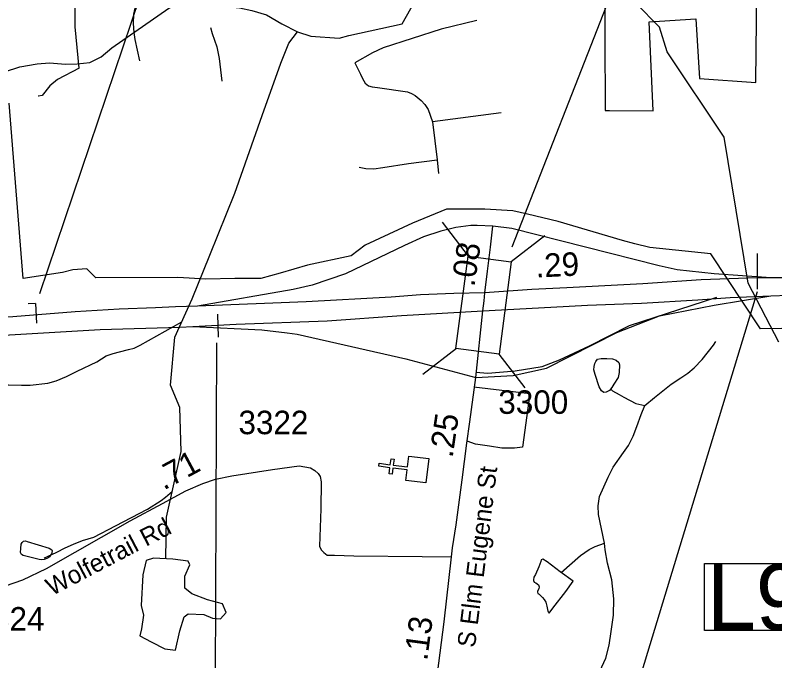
# Model space of a CAD drawing. Extents: x 1662474 to 1856135, y 779280 to 917889.
# Drawn here: x 1763187 to 1767226, y 818175 to 821607 of the extents above; entities that cross this region are included whole.
import ezdxf

# ---------------------------------------------------------------- set-up
doc = ezdxf.new("R2010")
doc.units = 0
for name, color, linetype in [('Exist Boundary Political City Limit New', 7, 'Continuous'), ('Exist Cultural Church CELL', 7, 'Continuous'), ('Exist Hydrographic Misc Water Feature', 7, 'Continuous'), ('Exist Hydrographic Pond Under 1500 Sq Ft', 7, 'Continuous'), ('Exist Road Non-System Type 51', 7, 'Continuous'), ('Exist Road Primary Interstate Divided Center Attributed', 7, 'Continuous'), ('Exist Road Primary Interstate Mileage Hundredths English Label', 7, 'Continuous'), ('Exist Road Primary Interstate Ramp 1 Lane Attributed', 7, 'Continuous'), ('Exist Road Primary Interstate Structure Cantilever Sign CELL', 7, 'Continuous'), ('Exist Road Primary Interstate Structure Cantilever Sign Number Label', 7, 'Continuous'), ('Exist Road Primary Interstate Structure Ovrhead Sign CELL', 7, 'Continuous'), ('Exist Road Secondary Mileage Hundredths English Label', 7, 'Continuous'), ('Exist Road Secondary Mileage Tenths English Label', 7, 'Continuous'), ('Exist Road Secondary Structure Standard Bridge CELL', 7, 'Continuous'), ('Exist Road Secondary Structure Standard Bridge Number Label', 7, 'Continuous'), ('Exist Road Secondary Type 51 Attributed', 7, 'Continuous'), ('Exist Road Secondary Type 51 Label', 7, 'Continuous'), ('Exist Road Secondary Type 51 Number Label', 7, 'Continuous'), ('Map Preparation Boundary City Limit Buffer Line', 7, 'Continuous')]:
    doc.layers.add(name, color=color, linetype=linetype)

msp = doc.modelspace()

# ---------------------------------------------------------------- linework, layer by layer
at = {"layer": 'Exist Boundary Political City Limit New'}
for points in [[(1766319.6, 822282.6), (1766324.9, 821099.5), (1766346.5, 821099.3), (1766578.8, 821097.6), (1766557.4, 821572.2), (1766807.1, 821588), (1766825.5, 821270.2), (1767124.9, 821248.7), (1767127.1, 821420), (1767132.8, 821873)], [(1767940.6, 819952.9), (1767150.5, 819940.1), (1766886.6, 820338.4), (1766561, 820372.2), (1766482.5, 820391.7), (1766416.9, 820409.8), (1766073.8, 820509.6), (1765910.8, 820549), (1765834, 820567.6), (1765685.2, 820574.9), (1765480.5, 820574.9), (1765299, 820500.5), (1765047.8, 820384.2), (1764973.2, 820328.4), (1764740.6, 820277.2), (1764596.4, 820235.4), (1764494, 820207.5), (1764354.5, 820207.5), (1764200.9, 820202.9), (1764052, 820212.2), (1763616.2, 820210.6), (1763568.9, 820257.9), (1763493.8, 820254), (1763438.4, 820238.2), (1763229, 820206.6), (1763155.6, 821138.3)]]:
    msp.add_lwpolyline(points, dxfattribs=at)
at = {"layer": 'Exist Cultural Church CELL'}
msp.add_lwpolyline([(1765264.3, 819133.5), (1765271.3, 819190), (1765195.7, 819199.5), (1765191.7, 819167.7), (1765175.9, 819169.7), (1765179.9, 819201.5), (1765120.2, 819209), (1765122.2, 819224.9), (1765181.9, 819217.4), (1765185.9, 819249.1), (1765201.7, 819247.1), (1765197.7, 819215.4), (1765273.3, 819205.9), (1765280.6, 819263.1), (1765386.2, 819249.8), (1765369.9, 819120.2)], close=True, dxfattribs=at)
at = {"layer": 'Exist Hydrographic Misc Water Feature'}
for points in [[(1765245.2, 821561.5), (1765330.1, 821714), (1765556.3, 821942.4), (1766000.2, 822123.7)], [(1767248.1, 819869.6), (1767084.3, 820181.5), (1766957.2, 820958.7), (1766653.3, 821411.3), (1766612.3, 821543.4), (1766488.2, 821670.7), (1766173.3, 821870.8), (1766000.2, 822123.7)], [(1762735.6, 821005.8), (1763064.5, 821263), (1763130.7, 821304.8), (1763212.7, 821332.5), (1763304.8, 821348.2), (1763369, 821353.9), (1763454.9, 821345.6), (1763516.8, 821347.3), (1763584.9, 821355.1), (1763645, 821384.9), (1763701.2, 821432.8), (1764004, 821644), (1764054.1, 821663.8), (1764128.1, 821671.5), (1764380.1, 821646.5), (1764446.1, 821632.3), (1764524, 821607.9), (1764605.8, 821561.5), (1764687.7, 821519.1)], [(1764687.7, 821519.1), (1764759.6, 821494.8), (1764909.7, 821484.3), (1764961.6, 821498.1), (1765245.2, 821561.5)], [(1764036, 819896.2), (1764128.5, 820099.1), (1764221.4, 820331.1), (1764354.5, 820661.1), (1764500, 821073.2), (1764599.1, 821351.3), (1764641.7, 821458.8), (1764687.7, 821519.1)], [(1762982.4, 819710.2), (1763050.3, 819679.6), (1763090.1, 819659.3), (1763118.2, 819651.1), (1763150, 819642.8), (1763220.1, 819640.2), (1763266, 819639.9), (1763360.2, 819651.1), (1763404.2, 819662.7), (1763460.6, 819686.2), (1763516.8, 819713.8), (1763621.2, 819764.9), (1763671.4, 819796.5), (1763707.5, 819808.2), (1763741.8, 819818), (1763789.7, 819829.6), (1763819.9, 819837.3), (1763851.9, 819853), (1764072.6, 819976.6)], [(1763988.8, 818717.3), (1763991.1, 818938.2), (1764069.2, 819287.9), (1764062.3, 819521), (1764013.2, 819640.2), (1764036, 819896.2)], [(1766536, 819532.9), (1766586.4, 819574.5), (1766675, 819645.8), (1766727.3, 819679.4), (1766763.4, 819703.1), (1766797.6, 819732.8), (1766840.1, 819776.5), (1766900.8, 819852), (1766912.9, 819871.8)], [(1766352.7, 819620.4), (1766362.5, 819610.4), (1766398.4, 819590.1), (1766424.2, 819575.9), (1766488, 819543.3), (1766536, 819532.9)], [(1766319.9, 818800.5), (1766289.1, 818952.7), (1766287.7, 818998.8), (1766294, 819048.8), (1766340.8, 819150.4), (1766367.2, 819204.2), (1766422, 819281.8), (1766448.2, 819319.6), (1766472.6, 819369.4), (1766493.1, 819421.2), (1766515.5, 819485.1), (1766536, 819532.9)], [(1763340.5, 818721), (1763343.7, 818722.4), (1763358.5, 818728.8), (1763408.8, 818752.4), (1763453, 818776.1), (1763497.1, 818795.7), (1763545.3, 818815.4), (1763605.6, 818832.8), (1763720, 818891.9), (1763890.8, 818980.5), (1763963.2, 819028), (1763987.2, 819045.7), (1764023.7, 819077.5)], [(1765761.5, 817540.8), (1765781.4, 817536.6), (1765815.4, 817536.3), (1765845.4, 817546), (1765873.7, 817565.9), (1765920.2, 817625.4), (1765989.1, 817742.9), (1766033.6, 817790.6), (1766073.8, 817822.2), (1766134.3, 817881.8), (1766186.8, 817943.4), (1766223.3, 817993.1), (1766265.7, 818054.8), (1766327.1, 818188.3), (1766345.5, 818258.1), (1766356.2, 818330.1), (1766368.9, 818417.9), (1766369.5, 818504), (1766360.3, 818606.1), (1766337.1, 818694.3), (1766323.6, 818764.5), (1766319.9, 818800.5)], [(1766090.8, 818644.7), (1766193.4, 818735.5), (1766239.7, 818767.1), (1766271.9, 818782.9), (1766319.9, 818800.5)]]:
    msp.add_lwpolyline(points, dxfattribs=at)
at = {"layer": 'Exist Hydrographic Pond Under 1500 Sq Ft'}
for points in [[(1766392.5, 819680.9), (1766370.4, 819645.2), (1766360.1, 819627.2), (1766348, 819611.3), (1766330, 819603.5), (1766317.9, 819601.6), (1766304, 819609.7), (1766292.3, 819631.8), (1766270.7, 819696), (1766264.8, 819722.1), (1766265, 819740), (1766269.1, 819756), (1766275.2, 819765.9), (1766283.2, 819777.9), (1766303.3, 819781.7), (1766333.3, 819781.5), (1766363.2, 819779.3), (1766383.3, 819773.1), (1766397.3, 819761), (1766401.1, 819748.9), (1766398.9, 819706.9), (1766392.5, 819680.9)], [(1763377.1, 818741), (1763371, 818727), (1763355, 818719.1), (1763341, 818713.2), (1763328.9, 818711.3), (1763315, 818713.5), (1763229.1, 818734.2), (1763221.3, 818740.3), (1763215.1, 818750.3), (1763217.4, 818772.2), (1763219.7, 818794.3), (1763223.8, 818804.3), (1763231.8, 818810.2), (1763241.6, 818812.1), (1763251.6, 818810), (1763367.5, 818773.1), (1763381.4, 818765), (1763383.3, 818758.9), (1763380.3, 818742.4), (1763377.1, 818741)], [(1764026.2, 818714.9), (1763922.8, 818721.5), (1763882.8, 818708.2), (1763866.2, 818631.6), (1763856.2, 818468.3), (1763869.5, 818418.4), (1763859.5, 818345.1), (1763849.5, 818308.4), (1763909.5, 818275.1), (1763982.8, 818238.4), (1764039.5, 818231.8), (1764062.8, 818335.1), (1764086.2, 818408.4), (1764106.2, 818425), (1764189.5, 818421.7), (1764236.2, 818401.7), (1764279.5, 818398.4), (1764309.5, 818431.7), (1764289.5, 818478.3), (1764209.5, 818498.3), (1764126.2, 818531.6), (1764089.5, 818561.6), (1764089.5, 818624.9), (1764116.2, 818684.9), (1764106.2, 818704.9), (1764026.2, 818714.9)], [(1766085.8, 818648.5), (1766016.3, 818701), (1765992.3, 818715.2), (1765984.3, 818711.3), (1765982.3, 818703.4), (1765972.2, 818675.4), (1765953.8, 818633.6), (1765945.6, 818619.6), (1765943.5, 818605.7), (1765943.5, 818601.7), (1765947.4, 818593.6), (1765955.4, 818589.5), (1765963.2, 818583.5), (1765969.1, 818579.4), (1765971.2, 818573.5), (1765973.2, 818567.5), (1765971.2, 818557.5), (1765965, 818545.4), (1765965, 818539.4), (1765966.9, 818533.4), (1765972.8, 818529.4), (1765990.7, 818511.3), (1766000.7, 818501.1), (1766008.5, 818487.1), (1766014.5, 818465), (1766020.2, 818439), (1766022, 818434.9), (1766026.1, 818428.9), (1766046.2, 818454.8), (1766114.9, 818544.2), (1766153.5, 818598), (1766085.8, 818648.5)]]:
    msp.add_lwpolyline(points, dxfattribs=at)
at = {"layer": 'Exist Road Non-System Type 51'}
for p, q in [((1765772.1, 821087.2), (1765406.6, 821039.2)), ((1765406.6, 821039.2), (1765431.4, 820837.7)), ((1765431.4, 820837.7), (1765438.6, 820764.7))]:
    msp.add_line(p, q, dxfattribs=at)
for points in [[(1763528.1, 821325.5), (1763505.4, 821544.4), (1763507.4, 821780.9), (1763539.6, 821902.9)], [(1763922.1, 821817.4), (1763911.6, 821805.9), (1763883.5, 821768.2), (1763855.4, 821730.8), (1763829.1, 821667.2), (1763816.9, 821612.9), (1763813.6, 821563.1), (1763817.9, 821514.2), (1763822.9, 821478), (1763848.1, 821364.1)], [(1765641.5, 821578), (1765452.8, 821532.1), (1765144.1, 821432.9), (1765087.1, 821406.6), (1764992.9, 821352.9)], [(1764226, 821541.2), (1764234.4, 821508.8), (1764259.4, 821438.1), (1764270.9, 821375.7), (1764285.6, 821255.7)], [(1764992.9, 821352.9), (1765022.4, 821294), (1765033.6, 821270.2), (1765048, 821246), (1765065.9, 821231.4), (1765085.9, 821225.2), (1765113.9, 821222.1), (1765273.9, 821198.8), (1765293.8, 821189.9), (1765313.1, 821179.6), (1765345.6, 821153.4), (1765364.6, 821132.9), (1765382.6, 821106.1), (1765406.6, 821039.2)], [(1763528.1, 821325.5), (1763412.9, 821265.7), (1763370.9, 821231), (1763330, 821179.8), (1763310.4, 821175.9), (1763309.8, 821175.8)], [(1765016, 820798.8), (1765050.9, 820791.7), (1765094.5, 820790.6), (1765141.4, 820796.7), (1765279.1, 820818.9), (1765431.4, 820837.7)], [(1765636, 819708.5), (1765700.2, 819703.8), (1765845.1, 819716.7), (1765988.8, 819738.7), (1766081.4, 819775.4), (1766241.5, 819848.9), (1766453.9, 819958.1), (1766918.9, 820108.8)], [(1765626.2, 819631.6), (1765924.4, 819595.2), (1765885.1, 819311.1), (1765842.9, 819305.1), (1765813.4, 819305.4), (1765775.4, 819305.6), (1765710, 819315.4), (1765634.4, 819326.6), (1765589.8, 819342.1)]]:
    msp.add_lwpolyline(points, dxfattribs=at)
at = {"layer": 'Exist Road Primary Interstate Divided Center Attributed'}
for points in [[(1767204.4, 820210.3), (1767083.1, 820209.1), (1766834.2, 820199.2), (1766524.7, 820178.9), (1766120.5, 820157.4), (1765934.2, 820148.1), (1765683.8, 820131.3)], [(1769995.6, 819585.3), (1769749.5, 819644.9), (1769336.6, 819769.6), (1769046.6, 819854.9), (1768491, 820019.2), (1768286.3, 820076.8), (1768102.9, 820125.9), (1767921.7, 820157.9), (1767759.7, 820183.5), (1767584.8, 820200.6), (1767356.7, 820211.2), (1767204.4, 820210.3)], [(1765683.8, 820131.3), (1765520.4, 820126.8), (1765342.2, 820121.2), (1765186.4, 820108.2), (1764733.6, 820082.6), (1764156.6, 820060.5)], [(1765673.3, 820035.6), (1766034.6, 820055.3), (1766231, 820065.2), (1766518.3, 820076.2), (1766817.5, 820093.4), (1766989.5, 820106.1), (1767204.4, 820115.6)], [(1767204.4, 820115.6), (1767299.1, 820118.9), (1767493.2, 820112.5), (1767699.9, 820087.8), (1767878, 820065.5), (1768102.9, 820029.3), (1768356.7, 819963.1), (1768770.3, 819839.4), (1769344.5, 819675.7), (1769747.4, 819554.1), (1770005.4, 819481.6)], [(1764156.6, 820060.5), (1764038.8, 820055.9), (1763934, 820050.6), (1763740, 820044.2), (1763505.5, 820029.3), (1763174.6, 820003.7), (1762810, 819980.2), (1762579.7, 819975.9), (1762319, 819990.4), (1762131.9, 820003.1), (1761907.3, 820021), (1761679.8, 820054.6)], [(1764131.1, 819952), (1764362.4, 819965.3), (1764846.7, 819982), (1765242, 820009.8), (1765673.3, 820035.6)], [(1761698.8, 819953.9), (1761944.9, 819925.4), (1762092.3, 819908), (1762323.8, 819895.3), (1762520.3, 819882.6), (1762649.5, 819884.2), (1762887.8, 819890.6), (1763126.6, 819905.5), (1763638.5, 819935.4), (1764061.8, 819948.6), (1764131.1, 819952)]]:
    msp.add_lwpolyline(points, dxfattribs=at)
at = {"layer": 'Exist Road Primary Interstate Ramp 1 Lane Attributed'}
for points in [[(1765727.6, 820485.3), (1765642.9, 820489.4), (1765609.2, 820489.4), (1765530.9, 820478.3), (1765450.8, 820459.2), (1765358.2, 820427.9), (1765257.8, 820382), (1764944.2, 820232.6), (1764765.7, 820171.9), (1764665.9, 820148.7), (1764156.6, 820060.5)], [(1767204.4, 820210.3), (1766903.8, 820232.6), (1766706.9, 820253.2), (1766611.7, 820274.1), (1765827.4, 820473.7), (1765727.6, 820485.3)], [(1765637.3, 819681.3), (1765834.9, 819692.4), (1766013.1, 819731.4), (1766387.1, 819920.1), (1766614, 820009.4), (1766903.8, 820065.5), (1767204.4, 820115.6)], [(1764131.1, 819952), (1764499.3, 819934), (1764634, 819918.9), (1764687.3, 819911.9), (1765264.2, 819779.6), (1765637.3, 819681.3)]]:
    msp.add_lwpolyline(points, dxfattribs=at)
at = {"layer": 'Exist Road Primary Interstate Structure Cantilever Sign CELL'}
for q in [(1763255.4, 820072.6), (1763300, 819970.2)]:
    msp.add_line((1763294.7, 820074.6), q, dxfattribs=at)
at = {"layer": 'Exist Road Primary Interstate Structure Cantilever Sign Number Label'}
msp.add_line((1763317.7, 820127.3), (1764404, 823342.7), dxfattribs=at)
msp.add_lwpolyline([(1766852.3, 818691.6), (1768120.3, 818691.6), (1768120.3, 818336.6), (1766852.3, 818336.6)], close=True, dxfattribs=at)
at = {"layer": 'Exist Road Primary Interstate Structure Ovrhead Sign CELL'}
for p, q in [((1767132.5, 820340.5), (1767132.1, 820150.8)), ((1767132.7, 820136.3), (1766356.7, 817584.7)), ((1764263.6, 820017.1), (1764266.8, 819894.6)), ((1764257.6, 819865.7), (1764244.2, 816859.2))]:
    msp.add_line(p, q, dxfattribs=at)
at = {"layer": 'Exist Road Secondary Structure Standard Bridge CELL'}
for p, q in [((1765457.1, 820506.1), (1765594.9, 820326.6)), ((1766004.1, 820434.3), (1765824.5, 820296.4)), ((1765534.5, 819834.5), (1765354.9, 819696.7)), ((1765758.9, 819805), (1765896.7, 819625.5))]:
    msp.add_line(p, q, dxfattribs=at)
msp.add_lwpolyline([(1765824.5, 820296.4), (1765760, 819804.9), (1765530.3, 819835), (1765594.9, 820326.6)], close=True, dxfattribs=at)
at = {"layer": 'Exist Road Secondary Structure Standard Bridge Number Label'}
msp.add_line((1765829.6, 820375.8), (1767174.4, 823808.8), dxfattribs=at)
at = {"layer": 'Exist Road Secondary Type 51 Attributed'}
for points in [[(1765683.8, 820131.3), (1765699.1, 820246.8), (1765714.8, 820373.3), (1765727.6, 820485.3)], [(1765673.3, 820035.6), (1765681.3, 820088.8), (1765683.8, 820131.3)], [(1765637.3, 819681.3), (1765673.3, 820035.6)], [(1765507.6, 818726.9), (1765512.7, 818776.1), (1765532.5, 818897), (1765563.3, 819136.6), (1765588, 819332.7), (1765604.4, 819444.6), (1765637.3, 819681.3)], [(1763135.7, 818573.4), (1763227.5, 818604.9), (1763353.3, 818665.1), (1763799, 818919.2), (1763970.6, 819011.3), (1764094.8, 819078.6), (1764185.4, 819118.1), (1764252.1, 819141.3), (1764339.2, 819158.7), (1764556.2, 819192.3), (1764696.6, 819212.1), (1764728, 819206.3), (1764757, 819200.5), (1764780.2, 819186.5), (1764798.8, 819170.3), (1764809.2, 819154), (1764813.9, 819126.2), (1764811.5, 818982.3), (1764805.7, 818785), (1764815, 818765.2), (1764827.8, 818750.1), (1764846.4, 818737.4), (1764884.7, 818737.4), (1764988, 818732.7), (1765351.3, 818729.3), (1765507.6, 818726.9)], [(1765424.9, 818052.6), (1765468.7, 818382.3), (1765507.6, 818726.9)]]:
    msp.add_lwpolyline(points, dxfattribs=at)
at = {"layer": 'Map Preparation Boundary City Limit Buffer Line'}
for points in [[(1766319.6, 822282.6), (1766324.9, 821099.5), (1766346.5, 821099.3), (1766578.8, 821097.6), (1766557.4, 821572.2), (1766807.1, 821588), (1766825.5, 821270.2), (1767124.9, 821248.7), (1767127.1, 821420), (1767132.8, 821873)], [(1767940.6, 819952.9), (1767150.5, 819940.1), (1766886.6, 820338.4), (1766561, 820372.2), (1766482.5, 820391.7), (1766416.9, 820409.8), (1766073.8, 820509.6), (1765910.8, 820549), (1765834, 820567.6), (1765685.2, 820574.9), (1765480.5, 820574.9), (1765299, 820500.5), (1765047.8, 820384.2), (1764973.2, 820328.4), (1764740.6, 820277.2), (1764596.4, 820235.4), (1764494, 820207.5), (1764354.5, 820207.5), (1764200.9, 820202.9), (1764052, 820212.2), (1763616.2, 820210.6), (1763568.9, 820257.9), (1763493.8, 820254), (1763438.4, 820238.2), (1763229, 820206.6), (1763155.6, 821138.3)]]:
    msp.add_lwpolyline(points, dxfattribs=at)

# ---------------------------------------------------------------- texts
at = {"layer": 'Exist Road Primary Interstate Mileage Hundredths English Label'}
msp.add_text('.29', height=125, rotation=2.8535, dxfattribs=at).set_placement((1765956.6, 820211.8))
at = {"layer": 'Exist Road Primary Interstate Structure Cantilever Sign Number Label'}
msp.add_text('L952', height=350, dxfattribs=at).set_placement((1766864.9, 818338.7))
at = {"layer": 'Exist Road Secondary Mileage Hundredths English Label'}
for s, rotation, p in [('.08', 81.4723, (1765628.6, 820159.5)), ('.25', 81.6616, (1765512.8, 819250.8)), ('.13', 82.4265, (1765377.8, 818172.4))]:
    msp.add_text(s, height=125, rotation=rotation, dxfattribs=at).set_placement(p)
at = {"layer": 'Exist Road Secondary Mileage Tenths English Label'}
msp.add_text('.71', height=125, rotation=28.1626, dxfattribs=at).set_placement((1763976.9, 819079.7))
at = {"layer": 'Exist Road Secondary Type 51 Label'}
for s, rotation, p in [('S Elm Eugene St', 82.9237, (1765631.7, 818242.3)), ('Wolfetrail Rd', 27.646, (1763382.6, 818518.4))]:
    msp.add_text(s, height=95, rotation=rotation, dxfattribs=at).set_placement(p)
at = {"layer": 'Exist Road Secondary Type 51 Number Label'}
for s, p in [('3300', (1765756.1, 819487.7)), ('3322', (1764374.4, 819379.5)), ('3324', (1762971.4, 818335.6))]:
    msp.add_text(s, height=125, dxfattribs=at).set_placement(p)

doc.saveas('drawing.dxf')
